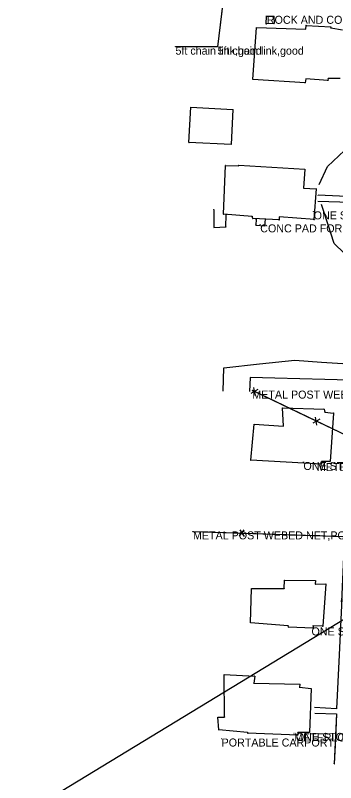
# Model space of a CAD drawing. Extents: x -99999 to 591807, y -99999 to 347168.
# Drawn here: x 591014 to 591214, y 320421.8 to 320901.3 of the extents above; entities that cross this region are included whole.
import ezdxf

# ---------------------------------------------------------------- set-up
doc = ezdxf.new("R2010")
doc.units = 0
for name, color, linetype in [('S_BUILDING', 7, 'Continuous'), ('S_CURB', 7, 'Continuous'), ('S_DRIVEWAY', 7, 'Continuous'), ('S_EDGE_CONCRETE', 7, 'Continuous'), ('S_FENCE', 7, 'Continuous'), ('S_FENCE_ANNOT', 7, 'Continuous'), ('S_MISC_STRUCTURES_ANNOT', 7, 'Continuous'), ('S_MSC_PT_SYM', 7, 'Continuous'), ('S_RDW_PT_SYM', 7, 'Continuous'), ('S_SIDEWALK', 7, 'Continuous'), ('S_STR_PT_SYM', 7, 'Continuous'), ('S_SURVEY_TEXT_ANNOT', 7, 'Continuous')]:
    doc.layers.add(name, color=color, linetype=linetype)

msp = doc.modelspace()

# ---------------------------------------------------------------- linework, layer by layer
at = {"layer": 'S_BUILDING'}
for p, q in [((591170.67, 320895.9), (591170.83, 320900.85)), ((591170.83, 320900.85), (591175.48, 320900.77)), ((591175.48, 320900.77), (591175.52, 320896.2)), ((591162.28, 320861.14), (591164.51, 320893.74)), ((591164.51, 320893.74), (591195.39, 320892.64)), ((591175.52, 320896.2), (591170.67, 320895.9)), ((591195.39, 320892.64), (591195.53, 320895.01)), ((591195.53, 320895.01), (591210.95, 320894.14)), ((591210.95, 320894.14), (591211.02, 320893.41)), ((591211.02, 320893.41), (591218.19, 320892.28)), ((591194.86, 320859.16), (591162.28, 320861.14)), ((591195.43, 320861.62), (591194.86, 320859.16)), ((591209.09, 320860.47), (591195.43, 320861.62)), ((591209.37, 320861.73), (591209.09, 320860.47)), ((591216.78, 320861.81), (591209.37, 320861.73)), ((591122.4, 320821.89), (591123.52, 320843.87)), ((591123.52, 320843.87), (591149.87, 320842.39)), ((591149.87, 320842.39), (591148.78, 320820.56)), ((591148.78, 320820.56), (591122.4, 320821.89)), ((591143.86, 320777.08), (591145.12, 320807.49)), ((591145.12, 320807.49), (591153.2, 320807.2)), ((591153.2, 320807.2), (591153.48, 320807.67)), ((591153.48, 320807.67), (591194.78, 320805.17)), ((591194.78, 320805.17), (591193.89, 320793.26)), ((591193.89, 320793.26), (591201.78, 320792.93)), ((591201.78, 320792.93), (591200.41, 320773.64)), ((591161.85, 320775.65), (591143.86, 320777.08)), ((591162.18, 320774.36), (591161.85, 320775.65)), ((591178.63, 320773.42), (591162.18, 320774.36)), ((591178.73, 320775.32), (591178.63, 320773.42)), ((591200.75, 320773.8), (591178.73, 320775.32)), ((591200.41, 320773.64), (591200.75, 320773.8)), ((591181.44, 320644.5), (591180.87, 320655.98)), ((591180.87, 320655.98), (591206.74, 320655.18)), ((591206.74, 320655.18), (591207.2, 320653.35)), ((591207.2, 320653.35), (591212.58, 320652.76)), ((591212.58, 320652.76), (591210.47, 320622.48)), ((591160.92, 320623.37), (591163.08, 320645.77)), ((591163.08, 320645.77), (591181.44, 320644.5)), ((591205.1, 320620.85), (591160.92, 320623.37)), ((591205.24, 320622.39), (591205.1, 320620.85)), ((591210.47, 320622.48), (591205.24, 320622.39)), ((591181.78, 320543.03), (591182.14, 320548.32)), ((591182.14, 320548.32), (591201.42, 320548.08)), ((591201.42, 320548.08), (591201.3, 320545.79)), ((591160.8, 320521.63), (591161.43, 320543.12)), ((591161.43, 320543.12), (591181.78, 320543.03)), ((591201.3, 320545.79), (591207.86, 320545.93)), ((591207.86, 320545.93), (591205.9, 320519.46)), ((591184.41, 320519.7), (591160.8, 320521.63)), ((591184.62, 320518.93), (591184.41, 320519.7)), ((591199.88, 320519.67), (591199.87, 320518.25)), ((591205.9, 320519.46), (591199.88, 320519.67)), ((591199.87, 320518.25), (591184.62, 320518.93)), ((591144.41, 320489.37), (591163.46, 320488.26)), ((591144.49, 320462.77), (591144.41, 320489.37)), ((591163.46, 320488.26), (591162.8, 320483.89)), ((591162.8, 320483.89), (591191.71, 320483.26)), ((591191.71, 320483.26), (591191.35, 320481.44)), ((591191.35, 320481.44), (591198.66, 320480.62)), ((591198.66, 320480.62), (591197.71, 320453.13)), ((591140.43, 320462.59), (591144.49, 320462.77)), ((591141.06, 320454.7), (591140.43, 320462.59)), ((591158.89, 320453.16), (591141.06, 320454.7)), ((591159.24, 320452.61), (591158.89, 320453.16)), ((591190.38, 320451.44), (591159.24, 320452.61)), ((591190.42, 320453.01), (591190.38, 320451.44)), ((591197.71, 320453.13), (591190.42, 320453.01))]:
    msp.add_line(p, q, dxfattribs=at)
at = {"layer": 'S_CURB'}
msp.add_lwpolyline([(591407.5, 320558.91), (591363.86, 320560.82), (591322.94, 320562.8), (591286.07, 320564.46), (-99999, -99999)], dxfattribs=at)
at = {"layer": 'S_DRIVEWAY'}
for points in [[(591203.7, 320795.63), (591208.95, 320806.87), (591219.52, 320816.86), (591228.15, 320821.67)], [(591225.47, 320746.61), (591212.97, 320758.69), (591209.04, 320770.93), (591205.12, 320783.17)], [(591143.74, 320666.4), (591144.2, 320681.07), (591166.37, 320683.43), (591188.54, 320685.79), (591205.22, 320684.64), (591221.9, 320683.49)], [(591222.74, 320673.29), (591207.18, 320673.69), (591191.62, 320674.09), (591176.07, 320674.48), (591160.51, 320674.88), (591160.17, 320666.19)]]:
    msp.add_lwpolyline(points, dxfattribs=at)
at = {"layer": 'S_EDGE_CONCRETE'}
for points in [[(591137.84, 320779.82), (591137.92, 320768.71), (591145.36, 320769.02), (591145.55, 320776.72)], [(591137.84, 320779.82), (591137.92, 320768.71), (591145.36, 320769.02), (591145.55, 320776.72)], [(591164.32, 320773.82), (591164.12, 320770.24), (591169.76, 320769.66), (591170.15, 320774)], [(591164.32, 320773.82), (591164.12, 320770.24), (591169.76, 320769.66), (591170.15, 320774)]]:
    msp.add_lwpolyline(points, dxfattribs=at)
at = {"layer": 'S_FENCE'}
for p, q in [((591145.8, 320928.19), (591140.22, 320881.7)), ((591140.22, 320881.7), (591113.96, 320881.71)), ((591163.64, 320663.7), (591162.81, 320668.63)), ((591165.4, 320667.4), (591161.05, 320664.94)), ((591221.28, 320638.51), (591161.96, 320666.77)), ((591204.1, 320648.96), (591199.75, 320646.5)), ((591202.34, 320645.27), (591201.51, 320650.2)), ((591124.88, 320578.79), (591218.49, 320575.55)), ((591153.91, 320575.74), (591156.92, 320579.73)), ((591154.06, 320579.83), (591156.78, 320575.64))]:
    msp.add_line(p, q, dxfattribs=at)
for points in [[(591145.8, 320928.19), (591140.22, 320881.7)], [(591140.22, 320881.7), (591113.96, 320881.71)], [(591200.17, 320648.57), (591164.98, 320665.33)], [(591221.28, 320638.51), (591203.69, 320646.89)], [(591124.88, 320578.79), (591152.64, 320577.83)], [(591158.19, 320577.64), (591213.73, 320575.71)]]:
    msp.add_lwpolyline(points, dxfattribs=at)
at = {"layer": 'S_MSC_PT_SYM'}
for points in [[(591171.02, 320901), (591171.02, 320901.05), (591171.02, 320901), (591170.97, 320901), (591171.02, 320901), (591171.02, 320900.95), (591171.02, 320901), (591171.07, 320901)], [(591113.96, 320881.71), (591113.96, 320881.76), (591113.96, 320881.71), (591113.91, 320881.71), (591113.96, 320881.71), (591113.96, 320881.66), (591113.96, 320881.71), (591114.01, 320881.71)], [(591140.22, 320881.7), (591140.22, 320881.75), (591140.22, 320881.7), (591140.17, 320881.7), (591140.22, 320881.7), (591140.22, 320881.65), (591140.22, 320881.7), (591140.27, 320881.7)], [(591200.26, 320778.78), (591200.26, 320778.83), (591200.26, 320778.78), (591200.21, 320778.78), (591200.26, 320778.78), (591200.26, 320778.73), (591200.26, 320778.78), (591200.31, 320778.78)], [(591166.9, 320770.65), (591166.9, 320770.7), (591166.9, 320770.65), (591166.84, 320770.65), (591166.9, 320770.65), (591166.9, 320770.6), (591166.9, 320770.65), (591166.95, 320770.65)], [(591161.96, 320666.77), (591161.96, 320666.82), (591161.96, 320666.77), (591161.91, 320666.77), (591161.96, 320666.77), (591161.96, 320666.72), (591161.96, 320666.77), (591162.01, 320666.77)], [(591193.87, 320622.18), (591193.87, 320622.23), (591193.87, 320622.18), (591193.82, 320622.18), (591193.87, 320622.18), (591193.87, 320622.13), (591193.87, 320622.18), (591193.92, 320622.18)], [(591202.29, 320621.47), (591202.29, 320621.52), (591202.29, 320621.47), (591202.24, 320621.47), (591202.29, 320621.47), (591202.29, 320621.42), (591202.29, 320621.47), (591202.34, 320621.47)], [(591124.88, 320578.79), (591124.88, 320578.84), (591124.88, 320578.79), (591124.83, 320578.79), (591124.88, 320578.79), (591124.88, 320578.74), (591124.88, 320578.79), (591124.93, 320578.79)], [(591198.9, 320518.77), (591198.9, 320518.82), (591198.9, 320518.77), (591198.85, 320518.77), (591198.9, 320518.77), (591198.9, 320518.72), (591198.9, 320518.77), (591198.95, 320518.77)], [(591188.02, 320452.52), (591188.02, 320452.57), (591188.02, 320452.52), (591187.97, 320452.52), (591188.02, 320452.52), (591188.02, 320452.47), (591188.02, 320452.52), (591188.07, 320452.52)], [(591189.12, 320452.85), (591189.12, 320452.9), (591189.12, 320452.85), (591189.07, 320452.85), (591189.12, 320452.85), (591189.12, 320452.8), (591189.12, 320452.85), (591189.17, 320452.85)], [(591142.76, 320449.35), (591142.76, 320449.4), (591142.76, 320449.35), (591142.71, 320449.35), (591142.76, 320449.35), (591142.76, 320449.3), (591142.76, 320449.35), (591142.81, 320449.35)]]:
    msp.add_lwpolyline(points, dxfattribs=at)
for points in [[(591203.03, 320788.85), (591203.02, 320788.8), (591203.03, 320788.85), (591203.08, 320788.84), (591203.03, 320788.85), (591203.03, 320788.9), (591203.03, 320788.85), (591202.98, 320788.85)], [(591202.84, 320785.19), (591202.85, 320785.24), (591202.84, 320785.19), (591202.79, 320785.2), (591202.84, 320785.19), (591202.84, 320785.14), (591202.84, 320785.19), (591202.89, 320785.19)], [(591200.76, 320468.74), (591200.75, 320468.69), (591200.76, 320468.74), (591200.81, 320468.74), (591200.76, 320468.74), (591200.76, 320468.79), (591200.76, 320468.74), (591200.71, 320468.74)], [(591201.03, 320465.21), (591201.03, 320465.26), (591201.03, 320465.21), (591200.98, 320465.21), (591201.03, 320465.21), (591201.03, 320465.16), (591201.03, 320465.21), (591201.08, 320465.21)], [(591213.14, 320433.62), (591213.19, 320433.62), (591213.14, 320433.62), (591213.14, 320433.67), (591213.14, 320433.62), (591213.09, 320433.62), (591213.14, 320433.62), (591213.14, 320433.57)]]:
    msp.add_lwpolyline(points, close=True, dxfattribs=at)
at = {"layer": 'S_RDW_PT_SYM'}
for points in [[(591137.84, 320779.82), (591137.89, 320779.82), (591137.84, 320779.82), (591137.84, 320779.87), (591137.84, 320779.82), (591137.79, 320779.82), (591137.84, 320779.82), (591137.84, 320779.77)], [(591145.55, 320776.72), (591145.5, 320776.72), (591145.55, 320776.72), (591145.55, 320776.67), (591145.55, 320776.72), (591145.6, 320776.72), (591145.55, 320776.72), (591145.55, 320776.77)], [(591164.32, 320773.82), (591164.37, 320773.82), (591164.32, 320773.82), (591164.32, 320773.87), (591164.32, 320773.82), (591164.27, 320773.82), (591164.32, 320773.82), (591164.32, 320773.77)], [(591170.15, 320774), (591170.1, 320774), (591170.15, 320774), (591170.15, 320773.95), (591170.15, 320774), (591170.2, 320773.99), (591170.15, 320774), (591170.16, 320774.05)], [(591137.92, 320768.71), (591137.92, 320768.76), (591137.92, 320768.71), (591137.87, 320768.71), (591137.92, 320768.71), (591137.92, 320768.66), (591137.92, 320768.71), (591137.97, 320768.71)], [(591145.36, 320769.02), (591145.31, 320769.02), (591145.36, 320769.02), (591145.36, 320768.97), (591145.36, 320769.02), (591145.41, 320769.02), (591145.36, 320769.02), (591145.36, 320769.07)], [(591164.12, 320770.24), (591164.12, 320770.29), (591164.12, 320770.24), (591164.07, 320770.24), (591164.12, 320770.24), (591164.11, 320770.19), (591164.12, 320770.24), (591164.17, 320770.23)], [(591169.76, 320769.66), (591169.71, 320769.67), (591169.76, 320769.66), (591169.75, 320769.61), (591169.76, 320769.66), (591169.81, 320769.66), (591169.76, 320769.66), (591169.76, 320769.71)]]:
    msp.add_lwpolyline(points, close=True, dxfattribs=at)
at = {"layer": 'S_SIDEWALK'}
for points in [[(591219.91, 320876.07), (591231.73, 320875.49), (591230.68, 320851.86), (591229.67, 320820.62), (591229.01, 320806.94), (591228.34, 320790.52), (591228.05, 320787.96), (591226.65, 320756.32), (591225.61, 320729.85), (591224.09, 320691.67), (591222.32, 320649.31), (591221.22, 320617.3), (591219.52, 320576.85), (591217.68, 320534.67), (591217.86, 320536.9), (591216.22, 320501.63), (591214.62, 320467.91), (591200.76, 320468.74)], [(591227.52, 320787.9), (591216.47, 320788.34), (591203.03, 320788.85)], [(591227.52, 320787.9), (591216.47, 320788.34), (591203.03, 320788.85)], [(591202.84, 320785.19), (591216.54, 320784.7), (591227.13, 320784)], [(591202.84, 320785.19), (591216.54, 320784.7), (591227.13, 320784)], [(591214.62, 320467.91), (591200.76, 320468.74)], [(591201.03, 320465.21), (591214.51, 320464.77), (591213.14, 320433.62)], [(591201.03, 320465.21), (591214.51, 320464.77), (591213.83, 320449.2), (591213.14, 320433.62)]]:
    msp.add_lwpolyline(points, dxfattribs=at)
at = {"layer": 'S_STR_PT_SYM'}
for points in [[(591170.83, 320900.85), (591170.83, 320900.9), (591170.83, 320900.85), (591170.78, 320900.85), (591170.83, 320900.85), (591170.83, 320900.8), (591170.83, 320900.85), (591170.88, 320900.85)], [(591175.48, 320900.77), (591175.48, 320900.82), (591175.48, 320900.77), (591175.43, 320900.77), (591175.48, 320900.77), (591175.48, 320900.72), (591175.48, 320900.77), (591175.53, 320900.77)], [(591164.51, 320893.74), (591164.51, 320893.79), (591164.51, 320893.74), (591164.46, 320893.74), (591164.51, 320893.74), (591164.51, 320893.69), (591164.51, 320893.74), (591164.56, 320893.74)], [(591170.67, 320895.9), (591170.67, 320895.95), (591170.67, 320895.9), (591170.62, 320895.9), (591170.67, 320895.9), (591170.67, 320895.85), (591170.67, 320895.9), (591170.72, 320895.9)], [(591175.52, 320896.2), (591175.52, 320896.25), (591175.52, 320896.2), (591175.47, 320896.2), (591175.52, 320896.2), (591175.52, 320896.15), (591175.52, 320896.2), (591175.57, 320896.2)], [(591195.53, 320895.01), (591195.53, 320895.06), (591195.53, 320895.01), (591195.47, 320895.01), (591195.53, 320895.01), (591195.53, 320894.96), (591195.53, 320895.01), (591195.58, 320895.01)], [(591210.95, 320894.14), (591210.95, 320894.19), (591210.95, 320894.14), (591210.89, 320894.14), (591210.95, 320894.14), (591210.95, 320894.09), (591210.95, 320894.14), (591210.99, 320894.14)], [(591211.02, 320893.41), (591211.02, 320893.46), (591211.02, 320893.41), (591210.97, 320893.41), (591211.02, 320893.41), (591211.02, 320893.36), (591211.02, 320893.41), (591211.07, 320893.41)], [(591195.39, 320892.64), (591195.39, 320892.69), (591195.39, 320892.64), (591195.34, 320892.64), (591195.39, 320892.64), (591195.39, 320892.59), (591195.39, 320892.64), (591195.44, 320892.64)], [(591162.28, 320861.14), (591162.28, 320861.19), (591162.28, 320861.14), (591162.23, 320861.14), (591162.28, 320861.14), (591162.28, 320861.09), (591162.28, 320861.14), (591162.33, 320861.14)], [(591195.43, 320861.62), (591195.43, 320861.67), (591195.43, 320861.62), (591195.38, 320861.62), (591195.43, 320861.62), (591195.43, 320861.57), (591195.43, 320861.62), (591195.48, 320861.62)], [(591209.09, 320860.47), (591209.09, 320860.52), (591209.09, 320860.47), (591209.04, 320860.47), (591209.09, 320860.47), (591209.09, 320860.42), (591209.09, 320860.47), (591209.14, 320860.47)], [(591209.37, 320861.73), (591209.37, 320861.78), (591209.37, 320861.73), (591209.32, 320861.73), (591209.37, 320861.73), (591209.37, 320861.68), (591209.37, 320861.73), (591209.42, 320861.73)], [(591194.86, 320859.16), (591194.86, 320859.21), (591194.86, 320859.16), (591194.81, 320859.16), (591194.86, 320859.16), (591194.86, 320859.11), (591194.86, 320859.16), (591194.91, 320859.16)], [(591123.52, 320843.87), (591123.52, 320843.92), (591123.52, 320843.87), (591123.47, 320843.87), (591123.52, 320843.87), (591123.52, 320843.82), (591123.52, 320843.87), (591123.57, 320843.87)], [(591149.87, 320842.39), (591149.87, 320842.44), (591149.87, 320842.39), (591149.82, 320842.39), (591149.87, 320842.39), (591149.87, 320842.34), (591149.87, 320842.39), (591149.92, 320842.39)], [(591122.4, 320821.89), (591122.4, 320821.94), (591122.4, 320821.89), (591122.35, 320821.89), (591122.4, 320821.89), (591122.4, 320821.84), (591122.4, 320821.89), (591122.45, 320821.89)], [(591148.78, 320820.56), (591148.78, 320820.61), (591148.78, 320820.56), (591148.73, 320820.56), (591148.78, 320820.56), (591148.78, 320820.51), (591148.78, 320820.56), (591148.83, 320820.56)], [(591145.12, 320807.49), (591145.12, 320807.54), (591145.12, 320807.49), (591145.07, 320807.49), (591145.12, 320807.49), (591145.12, 320807.44), (591145.12, 320807.49), (591145.17, 320807.49)], [(591153.2, 320807.2), (591153.2, 320807.25), (591153.2, 320807.2), (591153.15, 320807.2), (591153.2, 320807.2), (591153.2, 320807.15), (591153.2, 320807.2), (591153.25, 320807.2)], [(591153.48, 320807.67), (591153.48, 320807.72), (591153.48, 320807.67), (591153.43, 320807.67), (591153.48, 320807.67), (591153.48, 320807.62), (591153.48, 320807.67), (591153.53, 320807.67)], [(591194.78, 320805.17), (591194.78, 320805.22), (591194.78, 320805.17), (591194.73, 320805.17), (591194.78, 320805.17), (591194.78, 320805.12), (591194.78, 320805.17), (591194.83, 320805.17)], [(591193.89, 320793.26), (591193.89, 320793.31), (591193.89, 320793.26), (591193.84, 320793.26), (591193.89, 320793.26), (591193.89, 320793.21), (591193.89, 320793.26), (591193.94, 320793.26)], [(591201.78, 320792.93), (591201.78, 320792.98), (591201.78, 320792.93), (591201.73, 320792.93), (591201.78, 320792.93), (591201.78, 320792.88), (591201.78, 320792.93), (591201.83, 320792.93)], [(591143.86, 320777.08), (591143.86, 320777.13), (591143.86, 320777.08), (591143.81, 320777.08), (591143.86, 320777.08), (591143.86, 320777.03), (591143.86, 320777.08), (591143.91, 320777.08)], [(591161.85, 320775.65), (591161.85, 320775.7), (591161.85, 320775.65), (591161.8, 320775.65), (591161.85, 320775.65), (591161.85, 320775.6), (591161.85, 320775.65), (591161.9, 320775.65)], [(591162.18, 320774.36), (591162.18, 320774.41), (591162.18, 320774.36), (591162.13, 320774.36), (591162.18, 320774.36), (591162.18, 320774.31), (591162.18, 320774.36), (591162.23, 320774.36)], [(591178.63, 320773.42), (591178.63, 320773.47), (591178.63, 320773.42), (591178.58, 320773.42), (591178.63, 320773.42), (591178.63, 320773.37), (591178.63, 320773.42), (591178.68, 320773.42)], [(591178.73, 320775.32), (591178.73, 320775.37), (591178.73, 320775.32), (591178.68, 320775.32), (591178.73, 320775.32), (591178.73, 320775.27), (591178.73, 320775.32), (591178.78, 320775.32)], [(591200.41, 320773.64), (591200.41, 320773.69), (591200.41, 320773.64), (591200.36, 320773.64), (591200.41, 320773.64), (591200.41, 320773.59), (591200.41, 320773.64), (591200.46, 320773.64)], [(591200.75, 320773.8), (591200.75, 320773.85), (591200.75, 320773.8), (591200.7, 320773.8), (591200.75, 320773.8), (591200.75, 320773.75), (591200.75, 320773.8), (591200.8, 320773.8)], [(591180.87, 320655.98), (591180.87, 320656.03), (591180.87, 320655.98), (591180.82, 320655.98), (591180.87, 320655.98), (591180.87, 320655.93), (591180.87, 320655.98), (591180.92, 320655.98)], [(591206.74, 320655.18), (591206.74, 320655.23), (591206.74, 320655.18), (591206.69, 320655.18), (591206.74, 320655.18), (591206.74, 320655.13), (591206.74, 320655.18), (591206.79, 320655.18)], [(591207.2, 320653.35), (591207.2, 320653.4), (591207.2, 320653.35), (591207.15, 320653.35), (591207.2, 320653.35), (591207.2, 320653.3), (591207.2, 320653.35), (591207.25, 320653.35)], [(591212.58, 320652.76), (591212.58, 320652.81), (591212.58, 320652.76), (591212.53, 320652.76), (591212.58, 320652.76), (591212.58, 320652.71), (591212.58, 320652.76), (591212.63, 320652.76)], [(591163.08, 320645.77), (591163.08, 320645.82), (591163.08, 320645.77), (591163.03, 320645.77), (591163.08, 320645.77), (591163.08, 320645.72), (591163.08, 320645.77), (591163.13, 320645.77)], [(591181.44, 320644.5), (591181.44, 320644.55), (591181.44, 320644.5), (591181.39, 320644.5), (591181.44, 320644.5), (591181.44, 320644.45), (591181.44, 320644.5), (591181.49, 320644.5)], [(591160.92, 320623.37), (591160.92, 320623.42), (591160.92, 320623.37), (591160.87, 320623.37), (591160.92, 320623.37), (591160.92, 320623.32), (591160.92, 320623.37), (591160.97, 320623.37)], [(591205.1, 320620.85), (591205.1, 320620.9), (591205.1, 320620.85), (591205.05, 320620.85), (591205.1, 320620.85), (591205.1, 320620.8), (591205.1, 320620.85), (591205.15, 320620.85)], [(591205.24, 320622.39), (591205.24, 320622.44), (591205.24, 320622.39), (591205.19, 320622.39), (591205.24, 320622.39), (591205.24, 320622.34), (591205.24, 320622.39), (591205.29, 320622.39)], [(591210.47, 320622.48), (591210.47, 320622.53), (591210.47, 320622.48), (591210.42, 320622.48), (591210.47, 320622.48), (591210.47, 320622.43), (591210.47, 320622.48), (591210.52, 320622.48)], [(591182.14, 320548.32), (591182.14, 320548.37), (591182.14, 320548.32), (591182.09, 320548.32), (591182.14, 320548.32), (591182.14, 320548.27), (591182.14, 320548.32), (591182.19, 320548.32)], [(591201.42, 320548.08), (591201.42, 320548.13), (591201.42, 320548.08), (591201.37, 320548.08), (591201.42, 320548.08), (591201.42, 320548.03), (591201.42, 320548.08), (591201.47, 320548.08)], [(591161.43, 320543.12), (591161.43, 320543.17), (591161.43, 320543.12), (591161.38, 320543.12), (591161.43, 320543.12), (591161.43, 320543.07), (591161.43, 320543.12), (591161.48, 320543.12)], [(591201.3, 320545.79), (591201.3, 320545.84), (591201.3, 320545.79), (591201.25, 320545.79), (591201.3, 320545.79), (591201.3, 320545.74), (591201.3, 320545.79), (591201.35, 320545.79)], [(591207.86, 320545.93), (591207.86, 320545.98), (591207.86, 320545.93), (591207.81, 320545.93), (591207.86, 320545.93), (591207.86, 320545.88), (591207.86, 320545.93), (591207.91, 320545.93)], [(591181.78, 320543.03), (591181.78, 320543.08), (591181.78, 320543.03), (591181.73, 320543.03), (591181.78, 320543.03), (591181.78, 320542.98), (591181.78, 320543.03), (591181.83, 320543.03)], [(591160.8, 320521.63), (591160.8, 320521.68), (591160.8, 320521.63), (591160.75, 320521.63), (591160.8, 320521.63), (591160.8, 320521.58), (591160.8, 320521.63), (591160.85, 320521.63)], [(591184.41, 320519.7), (591184.41, 320519.75), (591184.41, 320519.7), (591184.36, 320519.7), (591184.41, 320519.7), (591184.41, 320519.65), (591184.41, 320519.7), (591184.46, 320519.7)], [(591199.88, 320519.67), (591199.88, 320519.72), (591199.88, 320519.67), (591199.83, 320519.67), (591199.88, 320519.67), (591199.88, 320519.62), (591199.88, 320519.67), (591199.93, 320519.67)], [(591205.9, 320519.46), (591205.9, 320519.51), (591205.9, 320519.46), (591205.85, 320519.46), (591205.9, 320519.46), (591205.9, 320519.41), (591205.9, 320519.46), (591205.95, 320519.46)], [(591184.62, 320518.93), (591184.62, 320518.98), (591184.62, 320518.93), (591184.57, 320518.93), (591184.62, 320518.93), (591184.62, 320518.88), (591184.62, 320518.93), (591184.67, 320518.93)], [(591199.87, 320518.25), (591199.87, 320518.3), (591199.87, 320518.25), (591199.82, 320518.25), (591199.87, 320518.25), (591199.87, 320518.2), (591199.87, 320518.25), (591199.92, 320518.25)], [(591144.41, 320489.37), (591144.41, 320489.42), (591144.41, 320489.37), (591144.36, 320489.37), (591144.41, 320489.37), (591144.41, 320489.32), (591144.41, 320489.37), (591144.46, 320489.37)], [(591163.46, 320488.26), (591163.46, 320488.31), (591163.46, 320488.26), (591163.41, 320488.26), (591163.46, 320488.26), (591163.46, 320488.21), (591163.46, 320488.26), (591163.51, 320488.26)], [(591162.8, 320483.89), (591162.8, 320483.94), (591162.8, 320483.89), (591162.75, 320483.89), (591162.8, 320483.89), (591162.8, 320483.84), (591162.8, 320483.89), (591162.85, 320483.89)], [(591191.35, 320481.44), (591191.35, 320481.49), (591191.35, 320481.44), (591191.3, 320481.44), (591191.35, 320481.44), (591191.35, 320481.39), (591191.35, 320481.44), (591191.4, 320481.44)], [(591191.71, 320483.26), (591191.71, 320483.31), (591191.71, 320483.26), (591191.66, 320483.26), (591191.71, 320483.26), (591191.71, 320483.21), (591191.71, 320483.26), (591191.76, 320483.26)], [(591198.66, 320480.62), (591198.66, 320480.67), (591198.66, 320480.62), (591198.61, 320480.62), (591198.66, 320480.62), (591198.66, 320480.57), (591198.66, 320480.62), (591198.71, 320480.62)], [(591140.43, 320462.59), (591140.43, 320462.64), (591140.43, 320462.59), (591140.38, 320462.59), (591140.43, 320462.59), (591140.43, 320462.54), (591140.43, 320462.59), (591140.48, 320462.59)], [(591144.49, 320462.77), (591144.49, 320462.82), (591144.49, 320462.77), (591144.44, 320462.77), (591144.49, 320462.77), (591144.49, 320462.72), (591144.49, 320462.77), (591144.54, 320462.77)], [(591141.06, 320454.7), (591141.06, 320454.75), (591141.06, 320454.7), (591141.01, 320454.7), (591141.06, 320454.7), (591141.06, 320454.65), (591141.06, 320454.7), (591141.11, 320454.7)], [(591158.89, 320453.16), (591158.89, 320453.21), (591158.89, 320453.16), (591158.84, 320453.16), (591158.89, 320453.16), (591158.89, 320453.11), (591158.89, 320453.16), (591158.94, 320453.16)], [(591159.24, 320452.61), (591159.24, 320452.66), (591159.24, 320452.61), (591159.19, 320452.61), (591159.24, 320452.61), (591159.24, 320452.56), (591159.24, 320452.61), (591159.29, 320452.61)], [(591190.42, 320453.01), (591190.42, 320453.06), (591190.42, 320453.01), (591190.37, 320453.01), (591190.42, 320453.01), (591190.42, 320452.96), (591190.42, 320453.01), (591190.47, 320453.01)], [(591197.71, 320453.13), (591197.71, 320453.18), (591197.71, 320453.13), (591197.66, 320453.13), (591197.71, 320453.13), (591197.71, 320453.08), (591197.71, 320453.13), (591197.76, 320453.13)], [(591190.38, 320451.44), (591190.38, 320451.49), (591190.38, 320451.44), (591190.33, 320451.44), (591190.38, 320451.44), (591190.38, 320451.39), (591190.38, 320451.44), (591190.43, 320451.44)]]:
    msp.add_lwpolyline(points, dxfattribs=at)

# ---------------------------------------------------------------- texts
at = {"layer": 'S_FENCE_ANNOT'}
for s, p in [('5ft chain link,good', (591113.96, 320876.71)), ('5ft chain link,good', (591140.22, 320876.7)), ('METAL POST WEBED NET,POOR', (591161.96, 320661.77)), ('METAL POST WEBED NET,POOR', (591124.88, 320573.79))]:
    msp.add_text(s, height=5, dxfattribs=at).set_placement(p)
at = {"layer": 'S_MISC_STRUCTURES_ANNOT'}
for s, p in [('METERLOOP AND BE', (591202.29, 320616.47)), ('METERLOOP AND EB', (591188.02, 320447.52))]:
    msp.add_text(s, height=5, dxfattribs=at).set_placement(p)
at = {"layer": 'S_SURVEY_TEXT_ANNOT'}
for s, p in [('ROCK AND CONC WELLHOUSE', (591171.02, 320896)), ('ONE STORY WOOD FRAME', (591200.26, 320773.78)), ('CONC PAD FOR AC UNIT', (591166.9, 320765.65)), ('ONE STORY WOOD FRAME', (591193.87, 320617.18)), ('ONE STORY FRAME HOUSE', (591198.9, 320513.77)), ('ONE STORY WOOD FRAME', (591189.12, 320447.85)), ('PORTABLE CARPORT', (591142.76, 320444.35))]:
    msp.add_text(s, height=5, dxfattribs=at).set_placement(p)

doc.saveas('drawing.dxf')
